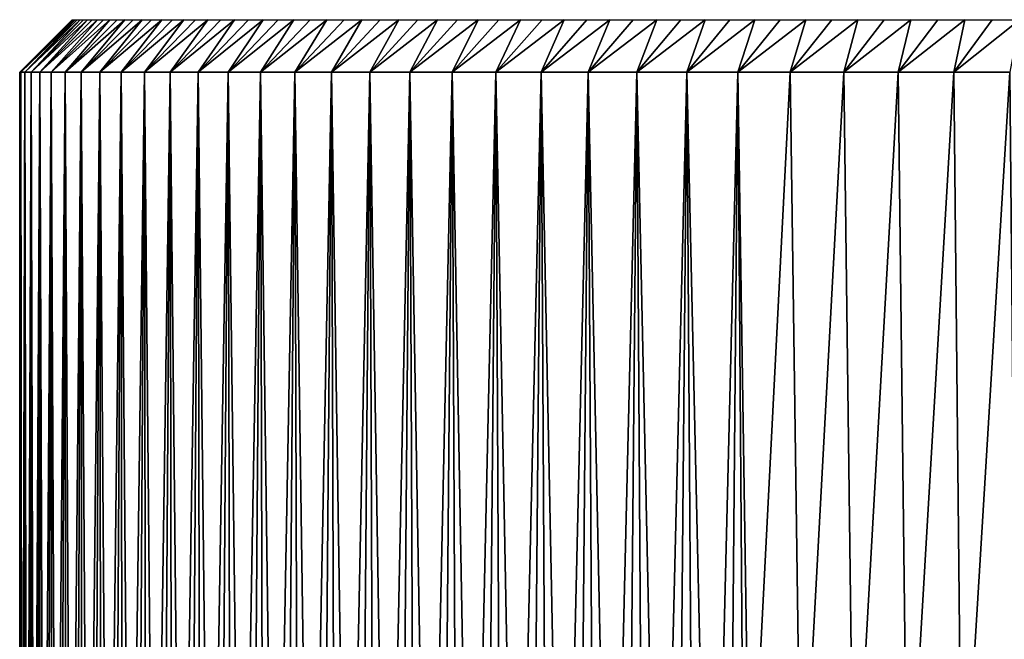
# Model space of a CAD drawing. Header units: millimetres. Extents: x -161 to 161, y -94 to 1149.
# Tile 393 of 656: x -13 to -3.64, y -21.39 to -15.5. Entities that reach past the tile are written whole.
import ezdxf

# ---------------------------------------------------------------- set-up
doc = ezdxf.new("R2010")
doc.units = ezdxf.units.MM
doc.header["$LTSCALE"] = 81.481481
for name, color, linetype in [('363', 7, 'CONTINUOUS'), ('364', 7, 'CONTINUOUS'), ('366', 7, 'CONTINUOUS')]:
    doc.layers.add(name, color=color, linetype=linetype)

msp = doc.modelspace()

# ---------------------------------------------------------------- linework, layer by layer
at = {"layer": '363', "color": 7, "linetype": 'CONTINUOUS', "true_color": 0xaaaaaa}
for points in [[(-13, -31.5), (-12.9969, -31.5, 0.2822), (-13, -16), (-13, -31.5)], [(-13, -16), (-12.9969, -31.5, 0.2822), (-12.988, -16, 0.5593), (-13, -16)], [(-12.9969, -31.5, 0.2822), (-12.9877, -31.5, 0.5643), (-12.988, -16, 0.5593), (-12.9969, -31.5, 0.2822)], [(-12.9877, -31.5, 0.5643), (-12.9724, -31.5, 0.8462), (-12.988, -16, 0.5593), (-12.9877, -31.5, 0.5643)], [(-12.988, -16, 0.5593), (-12.9724, -31.5, 0.8462), (-12.9519, -16, 1.1175), (-12.988, -16, 0.5593)], [(-12.9724, -31.5, 0.8462), (-12.951, -31.5, 1.1276), (-12.9519, -16, 1.1175), (-12.9724, -31.5, 0.8462)], [(-12.951, -31.5, 1.1276), (-12.9235, -31.5, 1.4085), (-12.9519, -16, 1.1175), (-12.951, -31.5, 1.1276)], [(-12.9519, -16, 1.1175), (-12.9235, -31.5, 1.4085), (-12.8918, -16, 1.6737), (-12.9519, -16, 1.1175)], [(-12.9235, -31.5, 1.4085), (-12.8898, -31.5, 1.6888), (-12.8918, -16, 1.6737), (-12.9235, -31.5, 1.4085)], [(-12.8898, -31.5, 1.6888), (-12.8501, -31.5, 1.9682), (-12.8918, -16, 1.6737), (-12.8898, -31.5, 1.6888)], [(-12.8918, -16, 1.6737), (-12.8501, -31.5, 1.9682), (-12.8079, -16, 2.2267), (-12.8918, -16, 1.6737)], [(-12.8501, -31.5, 1.9682), (-12.8044, -31.5, 2.2468), (-12.8079, -16, 2.2267), (-12.8501, -31.5, 1.9682)], [(-12.8044, -31.5, 2.2468), (-12.7526, -31.5, 2.5242), (-12.8079, -16, 2.2267), (-12.8044, -31.5, 2.2468)], [(-12.8079, -16, 2.2267), (-12.7526, -31.5, 2.5242), (-12.7002, -16, 2.7757), (-12.8079, -16, 2.2267)], [(-12.7526, -31.5, 2.5242), (-12.6948, -31.5, 2.8005), (-12.7002, -16, 2.7757), (-12.7526, -31.5, 2.5242)], [(-12.6948, -31.5, 2.8005), (-12.631, -31.5, 3.0755), (-12.7002, -16, 2.7757), (-12.6948, -31.5, 2.8005)], [(-12.7002, -16, 2.7757), (-12.631, -31.5, 3.0755), (-12.569, -16, 3.3195), (-12.7002, -16, 2.7757)], [(-12.631, -31.5, 3.0755), (-12.5612, -31.5, 3.349), (-12.569, -16, 3.3195), (-12.631, -31.5, 3.0755)], [(-12.5612, -31.5, 3.349), (-12.4855, -31.5, 3.6209), (-12.569, -16, 3.3195), (-12.5612, -31.5, 3.349)], [(-12.569, -16, 3.3195), (-12.4855, -31.5, 3.6209), (-12.4146, -16, 3.8572), (-12.569, -16, 3.3195)], [(-12.4855, -31.5, 3.6209), (-12.404, -31.5, 3.8912), (-12.4146, -16, 3.8572), (-12.4855, -31.5, 3.6209)], [(-12.404, -31.5, 3.8912), (-12.3166, -31.5, 4.1596), (-12.4146, -16, 3.8572), (-12.404, -31.5, 3.8912)], [(-12.4146, -16, 3.8572), (-12.3166, -31.5, 4.1596), (-12.2372, -16, 4.3877), (-12.4146, -16, 3.8572)], [(-12.3166, -31.5, 4.1596), (-12.2234, -31.5, 4.426), (-12.2372, -16, 4.3877), (-12.3166, -31.5, 4.1596)], [(-12.2234, -31.5, 4.426), (-12.1244, -31.5, 4.6903), (-12.2372, -16, 4.3877), (-12.2234, -31.5, 4.426)], [(-12.2372, -16, 4.3877), (-12.1244, -31.5, 4.6903), (-12.0371, -16, 4.9101), (-12.2372, -16, 4.3877)], [(-12.1244, -31.5, 4.6903), (-12.0197, -31.5, 4.9525), (-12.0371, -16, 4.9101), (-12.1244, -31.5, 4.6903)], [(-12.0197, -31.5, 4.9525), (-11.9093, -31.5, 5.2123), (-12.0371, -16, 4.9101), (-12.0197, -31.5, 4.9525)], [(-12.0371, -16, 4.9101), (-11.9093, -31.5, 5.2123), (-11.8147, -16, 5.4234), (-12.0371, -16, 4.9101)], [(-11.9093, -31.5, 5.2123), (-11.7934, -31.5, 5.4696), (-11.8147, -16, 5.4234), (-11.9093, -31.5, 5.2123)], [(-11.7934, -31.5, 5.4696), (-11.6718, -31.5, 5.7244), (-11.8147, -16, 5.4234), (-11.7934, -31.5, 5.4696)], [(-11.8147, -16, 5.4234), (-11.6718, -31.5, 5.7244), (-11.5704, -16, 5.9267), (-11.8147, -16, 5.4234)], [(-11.6718, -31.5, 5.7244), (-11.5448, -31.5, 5.9765), (-11.5704, -16, 5.9267), (-11.6718, -31.5, 5.7244)], [(-11.5448, -31.5, 5.9765), (-11.4123, -31.5, 6.2257), (-11.5704, -16, 5.9267), (-11.5448, -31.5, 5.9765)], [(-11.5704, -16, 5.9267), (-11.4123, -31.5, 6.2257), (-11.3047, -16, 6.419), (-11.5704, -16, 5.9267)], [(-11.4123, -31.5, 6.2257), (-11.2744, -31.5, 6.472), (-11.3047, -16, 6.419), (-11.4123, -31.5, 6.2257)], [(-11.2744, -31.5, 6.472), (-11.1313, -31.5, 6.7153), (-11.3047, -16, 6.419), (-11.2744, -31.5, 6.472)], [(-11.3047, -16, 6.419), (-11.1313, -31.5, 6.7153), (-11.0181, -16, 6.8994), (-11.3047, -16, 6.419)], [(-11.1313, -31.5, 6.7153), (-10.9828, -31.5, 6.9554), (-11.0181, -16, 6.8994), (-11.1313, -31.5, 6.7153)], [(-10.9828, -31.5, 6.9554), (-10.8292, -31.5, 7.1922), (-11.0181, -16, 6.8994), (-10.9828, -31.5, 6.9554)], [(-11.0181, -16, 6.8994), (-10.8292, -31.5, 7.1922), (-10.711, -16, 7.3671), (-11.0181, -16, 6.8994)], [(-10.8292, -31.5, 7.1922), (-10.6705, -31.5, 7.4256), (-10.711, -16, 7.3671), (-10.8292, -31.5, 7.1922)], [(-10.6705, -31.5, 7.4256), (-10.5068, -31.5, 7.6556), (-10.711, -16, 7.3671), (-10.6705, -31.5, 7.4256)], [(-10.711, -16, 7.3671), (-10.5068, -31.5, 7.6556), (-10.3842, -16, 7.8211), (-10.711, -16, 7.3671)], [(-10.5068, -31.5, 7.6556), (-10.3381, -31.5, 7.8819), (-10.3842, -16, 7.8211), (-10.5068, -31.5, 7.6556)], [(-10.3381, -31.5, 7.8819), (-10.1645, -31.5, 8.1045), (-10.3842, -16, 7.8211), (-10.3381, -31.5, 7.8819)], [(-10.3842, -16, 7.8211), (-10.1645, -31.5, 8.1045), (-10.0381, -16, 8.2606), (-10.3842, -16, 7.8211)], [(-10.1645, -31.5, 8.1045), (-9.9862, -31.5, 8.3233), (-10.0381, -16, 8.2606), (-10.1645, -31.5, 8.1045)], [(-9.9862, -31.5, 8.3233), (-9.8031, -31.5, 8.5381), (-10.0381, -16, 8.2606), (-9.9862, -31.5, 8.3233)], [(-10.0381, -16, 8.2606), (-9.8031, -31.5, 8.5381), (-9.6734, -16, 8.6848), (-10.0381, -16, 8.2606)], [(-9.8031, -31.5, 8.5381), (-9.6154, -31.5, 8.7489), (-9.6734, -16, 8.6848), (-9.8031, -31.5, 8.5381)], [(-9.6154, -31.5, 8.7489), (-9.4232, -31.5, 8.9557), (-9.6734, -16, 8.6848), (-9.6154, -31.5, 8.7489)], [(-9.6734, -16, 8.6848), (-9.4232, -31.5, 8.9557), (-9.2908, -16, 9.0929), (-9.6734, -16, 8.6848)], [(-9.4232, -31.5, 8.9557), (-9.2265, -31.5, 9.1581), (-9.2908, -16, 9.0929), (-9.4232, -31.5, 8.9557)], [(-9.2265, -31.5, 9.1581), (-9.0255, -31.5, 9.3563), (-9.2908, -16, 9.0929), (-9.2265, -31.5, 9.1581)], [(-9.2908, -16, 9.0929), (-9.0255, -31.5, 9.3563), (-8.891, -16, 9.4842), (-9.2908, -16, 9.0929)], [(-9.0255, -31.5, 9.3563), (-8.8202, -31.5, 9.5501), (-8.891, -16, 9.4842), (-9.0255, -31.5, 9.3563)], [(-8.8202, -31.5, 9.5501), (-8.6108, -31.5, 9.7393), (-8.891, -16, 9.4842), (-8.8202, -31.5, 9.5501)], [(-8.891, -16, 9.4842), (-8.6108, -31.5, 9.7393), (-8.4747, -16, 9.8579), (-8.891, -16, 9.4842)], [(-8.6108, -31.5, 9.7393), (-8.3973, -31.5, 9.924), (-8.4747, -16, 9.8579), (-8.6108, -31.5, 9.7393)], [(-8.3973, -31.5, 9.924), (-8.1799, -31.5, 10.1039), (-8.4747, -16, 9.8579), (-8.3973, -31.5, 9.924)], [(-8.4747, -16, 9.8579), (-8.1799, -31.5, 10.1039), (-8.0428, -16, 10.2134), (-8.4747, -16, 9.8579)], [(-8.1799, -31.5, 10.1039), (-7.9586, -31.5, 10.2792), (-8.0428, -16, 10.2134), (-8.1799, -31.5, 10.1039)], [(-7.9586, -31.5, 10.2792), (-7.7335, -31.5, 10.4495), (-8.0428, -16, 10.2134), (-7.9586, -31.5, 10.2792)], [(-8.0428, -16, 10.2134), (-7.7335, -31.5, 10.4495), (-7.5959, -16, 10.55), (-8.0428, -16, 10.2134)], [(-7.7335, -31.5, 10.4495), (-7.5048, -31.5, 10.615), (-7.5959, -16, 10.55), (-7.7335, -31.5, 10.4495)], [(-7.5048, -31.5, 10.615), (-7.2726, -31.5, 10.7754), (-7.5959, -16, 10.55), (-7.5048, -31.5, 10.615)], [(-7.5959, -16, 10.55), (-7.2726, -31.5, 10.7754), (-7.135, -16, 10.867), (-7.5959, -16, 10.55)], [(-7.2726, -31.5, 10.7754), (-7.0369, -31.5, 10.9308), (-7.135, -16, 10.867), (-7.2726, -31.5, 10.7754)], [(-7.0369, -31.5, 10.9308), (-6.7979, -31.5, 11.081), (-7.135, -16, 10.867), (-7.0369, -31.5, 10.9308)], [(-7.135, -16, 10.867), (-6.7979, -31.5, 11.081), (-6.6609, -16, 11.1639), (-7.135, -16, 10.867)], [(-6.7979, -31.5, 11.081), (-6.5557, -31.5, 11.226), (-6.6609, -16, 11.1639), (-6.7979, -31.5, 11.081)], [(-6.5557, -31.5, 11.226), (-6.3104, -31.5, 11.3657), (-6.6609, -16, 11.1639), (-6.5557, -31.5, 11.226)], [(-6.6609, -16, 11.1639), (-6.3104, -31.5, 11.3657), (-6.1744, -16, 11.4401), (-6.6609, -16, 11.1639)], [(-6.3104, -31.5, 11.3657), (-6.0622, -31.5, 11.5), (-6.1744, -16, 11.4401), (-6.3104, -31.5, 11.3657)], [(-6.0622, -31.5, 11.5), (-6.0622, -23.5, 11.5), (-6.1744, -16, 11.4401), (-6.0622, -31.5, 11.5)], [(-6.1744, -16, 11.4401), (-6.0622, -23.5, 11.5), (-5.6765, -16, 11.6952), (-6.1744, -16, 11.4401)], [(-6.0622, -23.5, 11.5), (-5.5718, -23.5, 11.7454), (-5.6765, -16, 11.6952), (-6.0622, -23.5, 11.5)], [(-5.6765, -16, 11.6952), (-5.5718, -23.5, 11.7454), (-5.1681, -16, 11.9286), (-5.6765, -16, 11.6952)], [(-5.5718, -23.5, 11.7454), (-5.0716, -23.5, 11.9699), (-5.1681, -16, 11.9286), (-5.5718, -23.5, 11.7454)], [(-5.1681, -16, 11.9286), (-5.0716, -23.5, 11.9699), (-4.6501, -16, 12.1399), (-5.1681, -16, 11.9286)], [(-5.0716, -23.5, 11.9699), (-4.5623, -23.5, 12.1732), (-4.6501, -16, 12.1399), (-5.0716, -23.5, 11.9699)], [(-4.6501, -16, 12.1399), (-4.5623, -23.5, 12.1732), (-4.1235, -16, 12.3287), (-4.6501, -16, 12.1399)], [(-4.5623, -23.5, 12.1732), (-4.0449, -23.5, 12.3547), (-4.1235, -16, 12.3287), (-4.5623, -23.5, 12.1732)], [(-4.1235, -16, 12.3287), (-4.0449, -23.5, 12.3547), (-3.5893, -16, 12.4947), (-4.1235, -16, 12.3287)], [(-4.0449, -23.5, 12.3547), (-3.5202, -23.5, 12.5143), (-3.5893, -16, 12.4947), (-4.0449, -23.5, 12.3547)]]:
    msp.add_3dface(points, dxfattribs=at)
at = {"layer": '364', "color": 7, "linetype": 'CONTINUOUS', "true_color": 0xaaaaaa}
for points in [[(-13, -31.5), (-13, -16), (-12.988, -16, -0.5593), (-13, -31.5)], [(-13, -31.5), (-12.988, -16, -0.5593), (-12.9969, -31.5, -0.2822), (-13, -31.5)], [(-12.9969, -31.5, -0.2822), (-12.988, -16, -0.5593), (-12.9877, -31.5, -0.5643), (-12.9969, -31.5, -0.2822)], [(-12.988, -16, -0.5593), (-12.9519, -16, -1.1175), (-12.9877, -31.5, -0.5643), (-12.988, -16, -0.5593)], [(-12.9877, -31.5, -0.5643), (-12.9519, -16, -1.1175), (-12.9724, -31.5, -0.8462), (-12.9877, -31.5, -0.5643)], [(-12.9724, -31.5, -0.8462), (-12.9519, -16, -1.1175), (-12.951, -31.5, -1.1276), (-12.9724, -31.5, -0.8462)], [(-12.9519, -16, -1.1175), (-12.8918, -16, -1.6737), (-12.951, -31.5, -1.1276), (-12.9519, -16, -1.1175)], [(-12.951, -31.5, -1.1276), (-12.8918, -16, -1.6737), (-12.9235, -31.5, -1.4085), (-12.951, -31.5, -1.1276)], [(-12.9235, -31.5, -1.4085), (-12.8918, -16, -1.6737), (-12.8898, -31.5, -1.6888), (-12.9235, -31.5, -1.4085)], [(-12.8918, -16, -1.6737), (-12.8079, -16, -2.2267), (-12.8898, -31.5, -1.6888), (-12.8918, -16, -1.6737)], [(-12.8898, -31.5, -1.6888), (-12.8079, -16, -2.2267), (-12.8501, -31.5, -1.9682), (-12.8898, -31.5, -1.6888)], [(-12.8501, -31.5, -1.9682), (-12.8079, -16, -2.2267), (-12.8044, -31.5, -2.2468), (-12.8501, -31.5, -1.9682)], [(-12.8079, -16, -2.2267), (-12.7002, -16, -2.7757), (-12.8044, -31.5, -2.2468), (-12.8079, -16, -2.2267)], [(-12.8044, -31.5, -2.2468), (-12.7002, -16, -2.7757), (-12.7526, -31.5, -2.5242), (-12.8044, -31.5, -2.2468)], [(-12.7526, -31.5, -2.5242), (-12.7002, -16, -2.7757), (-12.6948, -31.5, -2.8005), (-12.7526, -31.5, -2.5242)], [(-12.7002, -16, -2.7757), (-12.569, -16, -3.3195), (-12.6948, -31.5, -2.8005), (-12.7002, -16, -2.7757)], [(-12.6948, -31.5, -2.8005), (-12.569, -16, -3.3195), (-12.631, -31.5, -3.0755), (-12.6948, -31.5, -2.8005)], [(-12.631, -31.5, -3.0755), (-12.569, -16, -3.3195), (-12.5612, -31.5, -3.349), (-12.631, -31.5, -3.0755)], [(-12.569, -16, -3.3195), (-12.4146, -16, -3.8572), (-12.5612, -31.5, -3.349), (-12.569, -16, -3.3195)], [(-12.5612, -31.5, -3.349), (-12.4146, -16, -3.8572), (-12.4855, -31.5, -3.6209), (-12.5612, -31.5, -3.349)], [(-12.4855, -31.5, -3.6209), (-12.4146, -16, -3.8572), (-12.404, -31.5, -3.8912), (-12.4855, -31.5, -3.6209)], [(-12.4146, -16, -3.8572), (-12.2372, -16, -4.3877), (-12.404, -31.5, -3.8912), (-12.4146, -16, -3.8572)], [(-12.404, -31.5, -3.8912), (-12.2372, -16, -4.3877), (-12.3166, -31.5, -4.1596), (-12.404, -31.5, -3.8912)], [(-12.3166, -31.5, -4.1596), (-12.2372, -16, -4.3877), (-12.2234, -31.5, -4.426), (-12.3166, -31.5, -4.1596)], [(-12.2372, -16, -4.3877), (-12.0371, -16, -4.9101), (-12.2234, -31.5, -4.426), (-12.2372, -16, -4.3877)], [(-12.2234, -31.5, -4.426), (-12.0371, -16, -4.9101), (-12.1244, -31.5, -4.6903), (-12.2234, -31.5, -4.426)], [(-12.1244, -31.5, -4.6903), (-12.0371, -16, -4.9101), (-12.0197, -31.5, -4.9525), (-12.1244, -31.5, -4.6903)], [(-12.0371, -16, -4.9101), (-11.8147, -16, -5.4234), (-12.0197, -31.5, -4.9525), (-12.0371, -16, -4.9101)], [(-12.0197, -31.5, -4.9525), (-11.8147, -16, -5.4234), (-11.9093, -31.5, -5.2123), (-12.0197, -31.5, -4.9525)], [(-11.9093, -31.5, -5.2123), (-11.8147, -16, -5.4234), (-11.7934, -31.5, -5.4696), (-11.9093, -31.5, -5.2123)], [(-11.8147, -16, -5.4234), (-11.5704, -16, -5.9267), (-11.7934, -31.5, -5.4696), (-11.8147, -16, -5.4234)], [(-11.7934, -31.5, -5.4696), (-11.5704, -16, -5.9267), (-11.6718, -31.5, -5.7244), (-11.7934, -31.5, -5.4696)], [(-11.6718, -31.5, -5.7244), (-11.5704, -16, -5.9267), (-11.5448, -31.5, -5.9765), (-11.6718, -31.5, -5.7244)], [(-11.5704, -16, -5.9267), (-11.3047, -16, -6.419), (-11.5448, -31.5, -5.9765), (-11.5704, -16, -5.9267)], [(-11.5448, -31.5, -5.9765), (-11.3047, -16, -6.419), (-11.4123, -31.5, -6.2257), (-11.5448, -31.5, -5.9765)], [(-11.4123, -31.5, -6.2257), (-11.3047, -16, -6.419), (-11.2744, -31.5, -6.472), (-11.4123, -31.5, -6.2257)], [(-11.3047, -16, -6.419), (-11.0181, -16, -6.8994), (-11.2744, -31.5, -6.472), (-11.3047, -16, -6.419)], [(-11.2744, -31.5, -6.472), (-11.0181, -16, -6.8994), (-11.1313, -31.5, -6.7153), (-11.2744, -31.5, -6.472)], [(-11.1313, -31.5, -6.7153), (-11.0181, -16, -6.8994), (-10.9828, -31.5, -6.9554), (-11.1313, -31.5, -6.7153)], [(-11.0181, -16, -6.8994), (-10.711, -16, -7.3671), (-10.9828, -31.5, -6.9554), (-11.0181, -16, -6.8994)], [(-10.9828, -31.5, -6.9554), (-10.711, -16, -7.3671), (-10.8292, -31.5, -7.1922), (-10.9828, -31.5, -6.9554)], [(-10.8292, -31.5, -7.1922), (-10.711, -16, -7.3671), (-10.6705, -31.5, -7.4256), (-10.8292, -31.5, -7.1922)], [(-10.711, -16, -7.3671), (-10.3842, -16, -7.8211), (-10.6705, -31.5, -7.4256), (-10.711, -16, -7.3671)], [(-10.6705, -31.5, -7.4256), (-10.3842, -16, -7.8211), (-10.5068, -31.5, -7.6556), (-10.6705, -31.5, -7.4256)], [(-10.5068, -31.5, -7.6556), (-10.3842, -16, -7.8211), (-10.3381, -31.5, -7.8819), (-10.5068, -31.5, -7.6556)], [(-10.3842, -16, -7.8211), (-10.0381, -16, -8.2606), (-10.3381, -31.5, -7.8819), (-10.3842, -16, -7.8211)], [(-10.3381, -31.5, -7.8819), (-10.0381, -16, -8.2606), (-10.1645, -31.5, -8.1045), (-10.3381, -31.5, -7.8819)], [(-10.1645, -31.5, -8.1045), (-10.0381, -16, -8.2606), (-9.9862, -31.5, -8.3233), (-10.1645, -31.5, -8.1045)], [(-10.0381, -16, -8.2606), (-9.6734, -16, -8.6848), (-9.9862, -31.5, -8.3233), (-10.0381, -16, -8.2606)], [(-9.9862, -31.5, -8.3233), (-9.6734, -16, -8.6848), (-9.8031, -31.5, -8.5381), (-9.9862, -31.5, -8.3233)], [(-9.8031, -31.5, -8.5381), (-9.6734, -16, -8.6848), (-9.6154, -31.5, -8.7489), (-9.8031, -31.5, -8.5381)], [(-9.6734, -16, -8.6848), (-9.2908, -16, -9.0929), (-9.6154, -31.5, -8.7489), (-9.6734, -16, -8.6848)], [(-9.6154, -31.5, -8.7489), (-9.2908, -16, -9.0929), (-9.4232, -31.5, -8.9557), (-9.6154, -31.5, -8.7489)], [(-9.4232, -31.5, -8.9557), (-9.2908, -16, -9.0929), (-9.2265, -31.5, -9.1581), (-9.4232, -31.5, -8.9557)], [(-9.2908, -16, -9.0929), (-8.891, -16, -9.4842), (-9.2265, -31.5, -9.1581), (-9.2908, -16, -9.0929)], [(-9.2265, -31.5, -9.1581), (-8.891, -16, -9.4842), (-9.0255, -31.5, -9.3563), (-9.2265, -31.5, -9.1581)], [(-9.0255, -31.5, -9.3563), (-8.891, -16, -9.4842), (-8.8202, -31.5, -9.5501), (-9.0255, -31.5, -9.3563)], [(-8.891, -16, -9.4842), (-8.4747, -16, -9.8579), (-8.8202, -31.5, -9.5501), (-8.891, -16, -9.4842)], [(-8.8202, -31.5, -9.5501), (-8.4747, -16, -9.8579), (-8.6108, -31.5, -9.7393), (-8.8202, -31.5, -9.5501)], [(-8.6108, -31.5, -9.7393), (-8.4747, -16, -9.8579), (-8.3973, -31.5, -9.924), (-8.6108, -31.5, -9.7393)], [(-8.4747, -16, -9.8579), (-8.0428, -16, -10.2134), (-8.3973, -31.5, -9.924), (-8.4747, -16, -9.8579)], [(-8.3973, -31.5, -9.924), (-8.0428, -16, -10.2134), (-8.1799, -31.5, -10.1039), (-8.3973, -31.5, -9.924)], [(-8.1799, -31.5, -10.1039), (-8.0428, -16, -10.2134), (-7.9586, -31.5, -10.2792), (-8.1799, -31.5, -10.1039)], [(-8.0428, -16, -10.2134), (-7.5959, -16, -10.55), (-7.9586, -31.5, -10.2792), (-8.0428, -16, -10.2134)], [(-7.9586, -31.5, -10.2792), (-7.5959, -16, -10.55), (-7.7335, -31.5, -10.4495), (-7.9586, -31.5, -10.2792)], [(-7.7335, -31.5, -10.4495), (-7.5959, -16, -10.55), (-7.5048, -31.5, -10.615), (-7.7335, -31.5, -10.4495)], [(-7.5959, -16, -10.55), (-7.135, -16, -10.867), (-7.5048, -31.5, -10.615), (-7.5959, -16, -10.55)], [(-7.5048, -31.5, -10.615), (-7.135, -16, -10.867), (-7.2726, -31.5, -10.7754), (-7.5048, -31.5, -10.615)], [(-7.2726, -31.5, -10.7754), (-7.135, -16, -10.867), (-7.0369, -31.5, -10.9308), (-7.2726, -31.5, -10.7754)], [(-7.135, -16, -10.867), (-6.6609, -16, -11.1639), (-7.0369, -31.5, -10.9308), (-7.135, -16, -10.867)], [(-7.0369, -31.5, -10.9308), (-6.6609, -16, -11.1639), (-6.7979, -31.5, -11.081), (-7.0369, -31.5, -10.9308)], [(-6.7979, -31.5, -11.081), (-6.6609, -16, -11.1639), (-6.5557, -31.5, -11.226), (-6.7979, -31.5, -11.081)], [(-6.6609, -16, -11.1639), (-6.1744, -16, -11.4401), (-6.5557, -31.5, -11.226), (-6.6609, -16, -11.1639)], [(-6.5557, -31.5, -11.226), (-6.1744, -16, -11.4401), (-6.3104, -31.5, -11.3657), (-6.5557, -31.5, -11.226)], [(-6.3104, -31.5, -11.3657), (-6.1744, -16, -11.4401), (-6.0622, -23.5, -11.5), (-6.3104, -31.5, -11.3657)], [(-6.1744, -16, -11.4401), (-5.6765, -16, -11.6952), (-6.0622, -23.5, -11.5), (-6.1744, -16, -11.4401)], [(-6.0622, -23.5, -11.5), (-5.6765, -16, -11.6952), (-5.5718, -23.5, -11.7454), (-6.0622, -23.5, -11.5)], [(-5.6765, -16, -11.6952), (-5.1681, -16, -11.9286), (-5.5718, -23.5, -11.7454), (-5.6765, -16, -11.6952)], [(-5.5718, -23.5, -11.7454), (-5.1681, -16, -11.9286), (-5.0716, -23.5, -11.9699), (-5.5718, -23.5, -11.7454)], [(-5.1681, -16, -11.9286), (-4.6501, -16, -12.1399), (-5.0716, -23.5, -11.9699), (-5.1681, -16, -11.9286)], [(-5.0716, -23.5, -11.9699), (-4.6501, -16, -12.1399), (-4.5623, -23.5, -12.1732), (-5.0716, -23.5, -11.9699)], [(-4.6501, -16, -12.1399), (-4.1235, -16, -12.3287), (-4.5623, -23.5, -12.1732), (-4.6501, -16, -12.1399)], [(-4.5623, -23.5, -12.1732), (-4.1235, -16, -12.3287), (-4.0449, -23.5, -12.3547), (-4.5623, -23.5, -12.1732)], [(-4.1235, -16, -12.3287), (-3.5893, -16, -12.4947), (-4.0449, -23.5, -12.3547), (-4.1235, -16, -12.3287)], [(-4.0449, -23.5, -12.3547), (-3.5893, -16, -12.4947), (-3.5202, -23.5, -12.5143), (-4.0449, -23.5, -12.3547)]]:
    msp.add_3dface(points, dxfattribs=at)
at = {"layer": '366', "color": 7, "linetype": 'CONTINUOUS', "true_color": 0xaaaaaa}
for points in [[(-12.988, -16, -0.5593), (-13, -16), (-12.497, -15.5, -0.2727), (-12.988, -16, -0.5593)], [(-12.497, -15.5, -0.2727), (-13, -16), (-12.5, -15.5, 0), (-12.497, -15.5, -0.2727)], [(-12.9519, -16, -1.1175), (-12.988, -16, -0.5593), (-12.4732, -15.5, -0.8175), (-12.9519, -16, -1.1175)], [(-12.4732, -15.5, -0.8175), (-12.988, -16, -0.5593), (-12.4881, -15.5, -0.5452), (-12.4732, -15.5, -0.8175)], [(-12.4881, -15.5, -0.5452), (-12.988, -16, -0.5593), (-12.497, -15.5, -0.2727), (-12.4881, -15.5, -0.5452)], [(-12.8918, -16, -1.6737), (-12.9519, -16, -1.1175), (-12.4257, -15.5, -1.3608), (-12.8918, -16, -1.6737)], [(-12.4257, -15.5, -1.3608), (-12.9519, -16, -1.1175), (-12.4524, -15.5, -1.0894), (-12.4257, -15.5, -1.3608)], [(-12.4524, -15.5, -1.0894), (-12.9519, -16, -1.1175), (-12.4732, -15.5, -0.8175), (-12.4524, -15.5, -1.0894)], [(-12.8079, -16, -2.2267), (-12.8918, -16, -1.6737), (-12.3545, -15.5, -1.9015), (-12.8079, -16, -2.2267)], [(-12.3545, -15.5, -1.9015), (-12.8918, -16, -1.6737), (-12.3931, -15.5, -1.6315), (-12.3545, -15.5, -1.9015)], [(-12.3931, -15.5, -1.6315), (-12.8918, -16, -1.6737), (-12.4257, -15.5, -1.3608), (-12.3931, -15.5, -1.6315)], [(-12.7002, -16, -2.7757), (-12.8079, -16, -2.2267), (-12.2598, -15.5, -2.4385), (-12.7002, -16, -2.7757)], [(-12.2598, -15.5, -2.4385), (-12.8079, -16, -2.2267), (-12.3101, -15.5, -2.1705), (-12.2598, -15.5, -2.4385)], [(-12.3101, -15.5, -2.1705), (-12.8079, -16, -2.2267), (-12.3545, -15.5, -1.9015), (-12.3101, -15.5, -2.1705)], [(-12.569, -16, -3.3195), (-12.7002, -16, -2.7757), (-12.1418, -15.5, -2.971), (-12.569, -16, -3.3195)], [(-12.1418, -15.5, -2.971), (-12.7002, -16, -2.7757), (-12.2037, -15.5, -2.7054), (-12.1418, -15.5, -2.971)], [(-12.2037, -15.5, -2.7054), (-12.7002, -16, -2.7757), (-12.2598, -15.5, -2.4385), (-12.2037, -15.5, -2.7054)], [(-12.4146, -16, -3.8572), (-12.569, -16, -3.3195), (-12.0007, -15.5, -3.4978), (-12.4146, -16, -3.8572)], [(-12.0007, -15.5, -3.4978), (-12.569, -16, -3.3195), (-12.0741, -15.5, -3.2351), (-12.0007, -15.5, -3.4978)], [(-12.0741, -15.5, -3.2351), (-12.569, -16, -3.3195), (-12.1418, -15.5, -2.971), (-12.0741, -15.5, -3.2351)], [(-12.2372, -16, -4.3877), (-12.4146, -16, -3.8572), (-11.8367, -15.5, -4.0179), (-12.2372, -16, -4.3877)], [(-11.8367, -15.5, -4.0179), (-12.4146, -16, -3.8572), (-11.9215, -15.5, -3.7587), (-11.8367, -15.5, -4.0179)], [(-11.9215, -15.5, -3.7587), (-12.4146, -16, -3.8572), (-12.0007, -15.5, -3.4978), (-11.9215, -15.5, -3.7587)], [(-12.0371, -16, -4.9101), (-12.2372, -16, -4.3877), (-11.6501, -15.5, -4.5304), (-12.0371, -16, -4.9101)], [(-11.6501, -15.5, -4.5304), (-12.2372, -16, -4.3877), (-11.7462, -15.5, -4.2752), (-11.6501, -15.5, -4.5304)], [(-11.7462, -15.5, -4.2752), (-12.2372, -16, -4.3877), (-11.8367, -15.5, -4.0179), (-11.7462, -15.5, -4.2752)], [(-11.8147, -16, -5.4234), (-12.0371, -16, -4.9101), (-11.4414, -15.5, -5.0342), (-11.8147, -16, -5.4234)], [(-11.4414, -15.5, -5.0342), (-12.0371, -16, -4.9101), (-11.5485, -15.5, -4.7835), (-11.4414, -15.5, -5.0342)], [(-11.5485, -15.5, -4.7835), (-12.0371, -16, -4.9101), (-11.6501, -15.5, -4.5304), (-11.5485, -15.5, -4.7835)], [(-11.5704, -16, -5.9267), (-11.8147, -16, -5.4234), (-11.2109, -15.5, -5.5285), (-11.5704, -16, -5.9267)], [(-11.2109, -15.5, -5.5285), (-11.8147, -16, -5.4234), (-11.3289, -15.5, -5.2826), (-11.2109, -15.5, -5.5285)], [(-11.3289, -15.5, -5.2826), (-11.8147, -16, -5.4234), (-11.4414, -15.5, -5.0342), (-11.3289, -15.5, -5.2826)], [(-11.3047, -16, -6.419), (-11.5704, -16, -5.9267), (-10.9591, -15.5, -6.0123), (-11.3047, -16, -6.419)], [(-10.9591, -15.5, -6.0123), (-11.5704, -16, -5.9267), (-11.0877, -15.5, -5.7718), (-10.9591, -15.5, -6.0123)], [(-11.0877, -15.5, -5.7718), (-11.5704, -16, -5.9267), (-11.2109, -15.5, -5.5285), (-11.0877, -15.5, -5.7718)], [(-11.0181, -16, -6.8994), (-11.3047, -16, -6.419), (-10.6864, -15.5, -6.4846), (-11.0181, -16, -6.8994)], [(-10.6864, -15.5, -6.4846), (-11.3047, -16, -6.419), (-10.8254, -15.5, -6.2499), (-10.6864, -15.5, -6.4846)], [(-10.8254, -15.5, -6.2499), (-11.3047, -16, -6.419), (-10.9591, -15.5, -6.0123), (-10.8254, -15.5, -6.2499)], [(-10.711, -16, -7.3671), (-11.0181, -16, -6.8994), (-10.3934, -15.5, -6.9446), (-10.711, -16, -7.3671)], [(-10.3934, -15.5, -6.9446), (-11.0181, -16, -6.8994), (-10.5424, -15.5, -6.7162), (-10.3934, -15.5, -6.9446)], [(-10.5424, -15.5, -6.7162), (-11.0181, -16, -6.8994), (-10.6864, -15.5, -6.4846), (-10.5424, -15.5, -6.7162)], [(-10.3842, -16, -7.8211), (-10.711, -16, -7.3671), (-10.0806, -15.5, -7.3913), (-10.3842, -16, -7.8211)], [(-10.0806, -15.5, -7.3913), (-10.711, -16, -7.3671), (-10.2394, -15.5, -7.1696), (-10.0806, -15.5, -7.3913)], [(-10.2394, -15.5, -7.1696), (-10.711, -16, -7.3671), (-10.3934, -15.5, -6.9446), (-10.2394, -15.5, -7.1696)], [(-10.0381, -16, -8.2606), (-10.3842, -16, -7.8211), (-9.7486, -15.5, -7.824), (-10.0381, -16, -8.2606)], [(-9.7486, -15.5, -7.824), (-10.3842, -16, -7.8211), (-9.917, -15.5, -7.6095), (-9.7486, -15.5, -7.824)], [(-9.917, -15.5, -7.6095), (-10.3842, -16, -7.8211), (-10.0806, -15.5, -7.3913), (-9.917, -15.5, -7.6095)], [(-9.6734, -16, -8.6848), (-10.0381, -16, -8.2606), (-9.398, -15.5, -8.2418), (-9.6734, -16, -8.6848)], [(-9.398, -15.5, -8.2418), (-10.0381, -16, -8.2606), (-9.5756, -15.5, -8.0348), (-9.398, -15.5, -8.2418)], [(-9.5756, -15.5, -8.0348), (-10.0381, -16, -8.2606), (-9.7486, -15.5, -7.824), (-9.5756, -15.5, -8.0348)], [(-9.2908, -16, -9.0929), (-9.6734, -16, -8.6848), (-9.0296, -15.5, -8.6439), (-9.2908, -16, -9.0929)], [(-9.0296, -15.5, -8.6439), (-9.6734, -16, -8.6848), (-9.216, -15.5, -8.4448), (-9.0296, -15.5, -8.6439)], [(-9.216, -15.5, -8.4448), (-9.6734, -16, -8.6848), (-9.398, -15.5, -8.2418), (-9.216, -15.5, -8.4448)], [(-8.891, -16, -9.4842), (-9.2908, -16, -9.0929), (-8.644, -15.5, -9.0295), (-8.891, -16, -9.4842)], [(-8.644, -15.5, -9.0295), (-9.2908, -16, -9.0929), (-8.8389, -15.5, -8.8388), (-8.644, -15.5, -9.0295)], [(-8.8389, -15.5, -8.8388), (-9.2908, -16, -9.0929), (-9.0296, -15.5, -8.6439), (-8.8389, -15.5, -8.8388)], [(-8.4747, -16, -9.8579), (-8.891, -16, -9.4842), (-8.2419, -15.5, -9.398), (-8.4747, -16, -9.8579)], [(-8.2419, -15.5, -9.398), (-8.891, -16, -9.4842), (-8.4449, -15.5, -9.2159), (-8.2419, -15.5, -9.398)], [(-8.4449, -15.5, -9.2159), (-8.891, -16, -9.4842), (-8.644, -15.5, -9.0295), (-8.4449, -15.5, -9.2159)], [(-8.0428, -16, -10.2134), (-8.4747, -16, -9.8579), (-7.8241, -15.5, -9.7485), (-8.0428, -16, -10.2134)], [(-7.8241, -15.5, -9.7485), (-8.4747, -16, -9.8579), (-8.0349, -15.5, -9.5755), (-7.8241, -15.5, -9.7485)], [(-8.0349, -15.5, -9.5755), (-8.4747, -16, -9.8579), (-8.2419, -15.5, -9.398), (-8.0349, -15.5, -9.5755)], [(-7.5959, -16, -10.55), (-8.0428, -16, -10.2134), (-7.3914, -15.5, -10.0805), (-7.5959, -16, -10.55)], [(-7.3914, -15.5, -10.0805), (-8.0428, -16, -10.2134), (-7.6096, -15.5, -9.9169), (-7.3914, -15.5, -10.0805)], [(-7.6096, -15.5, -9.9169), (-8.0428, -16, -10.2134), (-7.8241, -15.5, -9.7485), (-7.6096, -15.5, -9.9169)], [(-7.135, -16, -10.867), (-7.5959, -16, -10.55), (-6.9447, -15.5, -10.3933), (-7.135, -16, -10.867)], [(-6.9447, -15.5, -10.3933), (-7.5959, -16, -10.55), (-7.1697, -15.5, -10.2394), (-6.9447, -15.5, -10.3933)], [(-7.1697, -15.5, -10.2394), (-7.5959, -16, -10.55), (-7.3914, -15.5, -10.0805), (-7.1697, -15.5, -10.2394)], [(-6.6609, -16, -11.1639), (-7.135, -16, -10.867), (-6.4847, -15.5, -10.6864), (-6.6609, -16, -11.1639)], [(-6.4847, -15.5, -10.6864), (-7.135, -16, -10.867), (-6.7163, -15.5, -10.5424), (-6.4847, -15.5, -10.6864)], [(-6.7163, -15.5, -10.5424), (-7.135, -16, -10.867), (-6.9447, -15.5, -10.3933), (-6.7163, -15.5, -10.5424)], [(-6.1744, -16, -11.4401), (-6.6609, -16, -11.1639), (-6.0124, -15.5, -10.9591), (-6.1744, -16, -11.4401)], [(-6.0124, -15.5, -10.9591), (-6.6609, -16, -11.1639), (-6.25, -15.5, -10.8253), (-6.0124, -15.5, -10.9591)], [(-6.25, -15.5, -10.8253), (-6.6609, -16, -11.1639), (-6.4847, -15.5, -10.6864), (-6.25, -15.5, -10.8253)], [(-5.6765, -16, -11.6952), (-6.1744, -16, -11.4401), (-5.5286, -15.5, -11.2109), (-5.6765, -16, -11.6952)], [(-5.5286, -15.5, -11.2109), (-6.1744, -16, -11.4401), (-5.7719, -15.5, -11.0876), (-5.5286, -15.5, -11.2109)], [(-5.7719, -15.5, -11.0876), (-6.1744, -16, -11.4401), (-6.0124, -15.5, -10.9591), (-5.7719, -15.5, -11.0876)], [(-5.1681, -16, -11.9286), (-5.6765, -16, -11.6952), (-5.0344, -15.5, -11.4414), (-5.1681, -16, -11.9286)], [(-5.0344, -15.5, -11.4414), (-5.6765, -16, -11.6952), (-5.2828, -15.5, -11.3288), (-5.0344, -15.5, -11.4414)], [(-5.2828, -15.5, -11.3288), (-5.6765, -16, -11.6952), (-5.5286, -15.5, -11.2109), (-5.2828, -15.5, -11.3288)], [(-4.6501, -16, -12.1399), (-5.1681, -16, -11.9286), (-4.5305, -15.5, -11.6501), (-4.6501, -16, -12.1399)], [(-4.5305, -15.5, -11.6501), (-5.1681, -16, -11.9286), (-4.7836, -15.5, -11.5485), (-4.5305, -15.5, -11.6501)], [(-4.7836, -15.5, -11.5485), (-5.1681, -16, -11.9286), (-5.0344, -15.5, -11.4414), (-4.7836, -15.5, -11.5485)], [(-4.1235, -16, -12.3287), (-4.6501, -16, -12.1399), (-4.018, -15.5, -11.8366), (-4.1235, -16, -12.3287)], [(-4.018, -15.5, -11.8366), (-4.6501, -16, -12.1399), (-4.2753, -15.5, -11.7461), (-4.018, -15.5, -11.8366)], [(-4.2753, -15.5, -11.7461), (-4.6501, -16, -12.1399), (-4.5305, -15.5, -11.6501), (-4.2753, -15.5, -11.7461)], [(-3.5893, -16, -12.4947), (-4.1235, -16, -12.3287), (-3.4979, -15.5, -12.0006), (-3.5893, -16, -12.4947)], [(-3.4979, -15.5, -12.0006), (-4.1235, -16, -12.3287), (-3.7588, -15.5, -11.9215), (-3.4979, -15.5, -12.0006)], [(-3.7588, -15.5, -11.9215), (-4.1235, -16, -12.3287), (-4.018, -15.5, -11.8366), (-3.7588, -15.5, -11.9215)]]:
    msp.add_3dface(points, dxfattribs=at)

doc.saveas('drawing.dxf')
